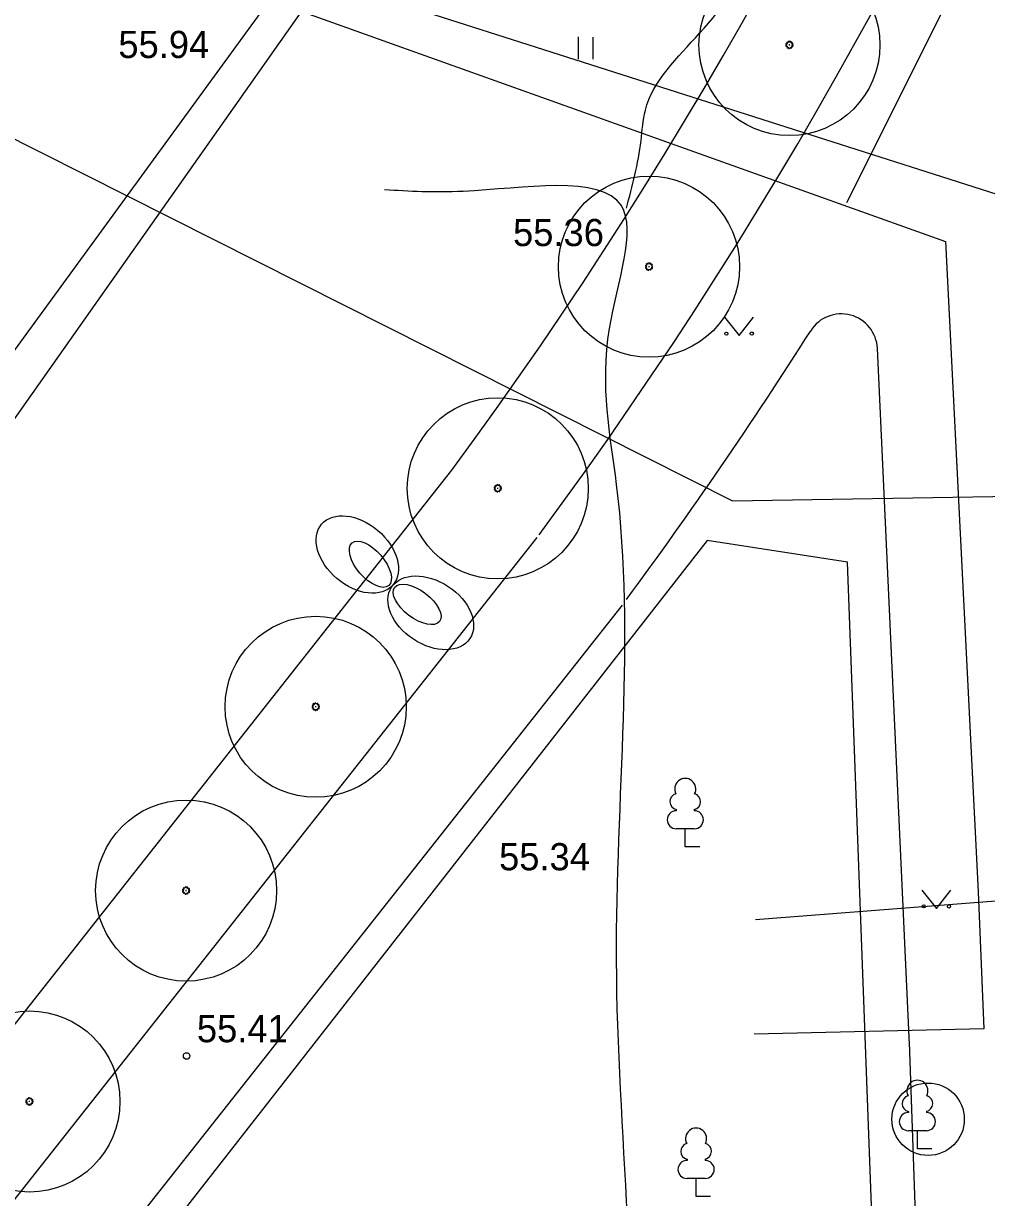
# Model space of a CAD drawing. Extents: x 9156 to 9809, y 2728 to 4000.
# Drawn here: x 9490.03 to 9516.63, y 3564.19 to 3596.6 of the extents above; entities that cross this region are included whole.
import ezdxf

# ---------------------------------------------------------------- set-up
doc = ezdxf.new("R2010")
doc.units = 0
for name, color, linetype in [('Level 14', 7, 'Continuous'), ('Level 15', 7, 'Continuous'), ('Level 16', 7, 'Continuous'), ('Level 17', 7, 'Continuous'), ('Level 18', 7, 'Continuous'), ('Level 21', 7, 'Continuous'), ('Level 54', 7, 'Continuous'), ('Level 56', 7, 'Continuous'), ('Level 7', 7, 'Continuous'), ('Level 8', 7, 'Continuous'), ('Level 9', 7, 'Continuous')]:
    doc.layers.add(name, color=color, linetype=linetype)

msp = doc.modelspace()

# ---------------------------------------------------------------- linework, layer by layer
at = {"layer": 'Level 14'}
for p, q in [((9517.773, 3591.611), (9498.125, 3597.883)), ((9484.383, 3578.032), (9498.336, 3597.816))]:
    msp.add_line(p, q, dxfattribs=at)
at = {"layer": 'Level 15'}
for p, q in [((9485.606, 3595.511), (9509.617, 3583.425)), ((9509.617, 3583.425), (9518.528, 3583.576)), ((9518.834, 3572.521), (9510.252, 3571.853))]:
    msp.add_line(p, q, dxfattribs=at)
at = {"layer": 'Level 16'}
for p, q in [((9512.774, 3591.659), (9520.325, 3606.767)), ((9469.372, 3559.57), (9501.086, 3603.087)), ((9496.465, 3597.385), (9515.493, 3590.587)), ((9515.493, 3590.587), (9516.399, 3572.624)), ((9516.399, 3572.624), (9516.55, 3568.847)), ((9516.55, 3568.847), (9510.207, 3568.696))]:
    msp.add_line(p, q, dxfattribs=at)
at = {"layer": 'Level 17'}
for p, q in [((9514.501, 3568.415), (9513.615, 3587.631)), ((9504.212, 3582.406), (9456.099, 3521.498)), ((9506.566, 3580.546), (9458.461, 3519.649)), ((9515.816, 3531.421), (9514.498, 3568.474))]:
    msp.add_line(p, q, dxfattribs=at)
for centre, radius, start, end in [((9404.886, 3655.965), 123.6, 323.52136, 355.44602), ((9512.616, 3587.585), 1, 2.6378, 147.5954), ((9404.886, 3655.965), 126.6, 323.52136, 327.59535)]:
    msp.add_arc(centre, radius, start, end, dxfattribs=at)
at = {"layer": 'Level 18'}
msp.add_line((9501.857, 3584.265), (9455.749, 3525.895), dxfattribs=at)
for centre, radius, start, end in [((9404.886, 3655.965), 120.6, 323.52136, 355.44602), ((9265.261, 3707.934), 249.4, 321.41014, 335.20045)]:
    msp.add_arc(centre, radius, start, end, dxfattribs=at)
at = {"layer": 'Level 21'}
msp.add_circle((9515.014, 3566.348), 1, dxfattribs=at)
at = {"layer": 'Level 54'}
for p, q in [((9505.35, 3596.236), (9505.35, 3595.616)), ((9505.755, 3596.225), (9505.755, 3595.616)), ((9509.394, 3588.49), (9509.797, 3587.985)), ((9509.797, 3587.985), (9510.194, 3588.49)), ((9508.058, 3574.899), (9508.058, 3574.867)), ((9508.558, 3574.899), (9508.558, 3574.867)), ((9508.558, 3574.367), (9508.058, 3574.367)), ((9508.308, 3573.867), (9508.308, 3574.367)), ((9508.708, 3573.867), (9508.308, 3573.867)), ((9514.842, 3572.675), (9515.245, 3572.169)), ((9515.245, 3572.169), (9515.642, 3572.675)), ((9514.469, 3566.565), (9514.469, 3566.532)), ((9514.969, 3566.565), (9514.969, 3566.532)), ((9514.969, 3566.032), (9514.469, 3566.032)), ((9514.719, 3565.532), (9514.719, 3566.032)), ((9515.119, 3565.532), (9514.719, 3565.532)), ((9508.357, 3565.245), (9508.357, 3565.213)), ((9508.857, 3565.245), (9508.857, 3565.213)), ((9508.857, 3564.713), (9508.357, 3564.713)), ((9508.607, 3564.213), (9508.607, 3564.713)), ((9509.007, 3564.213), (9508.607, 3564.213))]:
    msp.add_line(p, q, dxfattribs=at)
for centre, radius in [((9509.444, 3588.04), 0.0428), ((9510.144, 3588.04), 0.0452), ((9514.892, 3572.225), 0.0428), ((9515.592, 3572.225), 0.0452), ((9494.538, 3568.095), 0.0909)]:
    msp.add_circle(centre, radius, dxfattribs=at)
for centre, radius, start, end in [((9508.308, 3575.467), 0.292, 332.5799, 207.4201), ((9508.108, 3575.117), 0.224, 105.2441, 257.079), ((9508.508, 3575.117), 0.224, 282.921, 74.7559), ((9508.058, 3574.617), 0.25, 90, 270), ((9508.558, 3574.617), 0.25, 270, 90), ((9514.719, 3567.132), 0.292, 332.5799, 207.4201), ((9514.519, 3566.782), 0.224, 105.2441, 257.079), ((9514.919, 3566.782), 0.224, 282.921, 74.7559), ((9514.469, 3566.282), 0.25, 90, 270), ((9514.969, 3566.282), 0.25, 270, 90), ((9508.607, 3565.813), 0.292, 332.5799, 207.4201), ((9508.407, 3565.463), 0.224, 105.2441, 257.079), ((9508.807, 3565.463), 0.224, 282.921, 74.7559), ((9508.357, 3564.963), 0.25, 90, 270), ((9508.857, 3564.963), 0.25, 270, 90)]:
    msp.add_arc(centre, radius, start, end, dxfattribs=at)
for points in [[(9506.682, 3591.499), (9507.086, 3593.367), (9507.206, 3594.206), (9508.704, 3596.335), (9510.681, 3598.373), (9514.216, 3599.273), (9517.752, 3599.692), (9518.529, 3600.046)], [(9505.952, 3501.106), (9505.952, 3513.373), (9506.213, 3520.529), (9506.148, 3530.055), (9506.214, 3548.556), (9506.149, 3551.427), (9506.67, 3556.647), (9506.41, 3570.729), (9506.412, 3583.875), (9506.217, 3588.181), (9506.543, 3591.574), (9502.174, 3591.966), (9500, 3592.01)]]:
    msp.add_spline(points, degree=3, dxfattribs=at)
at = {"layer": 'Level 56'}
for p, q in [((9514.501, 3568.415), (9513.615, 3587.631)), ((9501.857, 3584.265), (9455.749, 3525.895)), ((9504.212, 3582.406), (9456.099, 3521.498)), ((9506.566, 3580.546), (9458.461, 3519.649)), ((9515.816, 3531.421), (9514.498, 3568.474))]:
    msp.add_line(p, q, dxfattribs=at)
for centre, radius, start, end in [((9404.886, 3655.965), 120.6, 323.52136, 355.44602), ((9404.886, 3655.965), 123.6, 323.52136, 355.44602), ((9265.261, 3707.934), 249.4, 321.41014, 335.20045), ((9512.616, 3587.585), 1, 2.6378, 147.5954), ((9404.886, 3655.965), 126.6, 323.52136, 327.59535)]:
    msp.add_arc(centre, radius, start, end, dxfattribs=at)
at = {"layer": 'Level 7'}
for p, q in [((9508.911, 3582.331), (9456.401, 3515.151)), ((9512.79, 3581.734), (9508.911, 3582.331)), ((9515.773, 3501.117), (9512.79, 3581.734))]:
    msp.add_line(p, q, dxfattribs=at)
at = {"layer": 'Level 8'}
for centre, major_axis, ratio in [((9499.253, 3581.941), (0.986, -0.837), 0.674652), ((9499.253, 3581.941), (0.986, -0.837), 0.674652), ((9499.253, 3581.941), (0.986, -0.837), 0.674652), ((9499.253, 3581.941), (0.986, -0.837), 0.674652), ((9499.612, 3581.672), (0.507, -0.589), 0.486914), ((9499.612, 3581.672), (0.507, -0.589), 0.486914), ((9499.612, 3581.672), (0.507, -0.589), 0.486914), ((9499.612, 3581.672), (0.507, -0.589), 0.486914), ((9501.281, 3580.33), (-1.081, 0.71), 0.674652), ((9501.281, 3580.33), (-1.081, 0.71), 0.674652), ((9501.281, 3580.33), (-1.081, 0.71), 0.674652), ((9501.281, 3580.33), (-1.081, 0.71), 0.674652), ((9500.903, 3580.563), (-0.62, 0.47), 0.486914), ((9500.903, 3580.563), (-0.62, 0.47), 0.486914), ((9500.903, 3580.563), (-0.62, 0.47), 0.486914), ((9500.903, 3580.563), (-0.62, 0.47), 0.486914)]:
    msp.add_ellipse(centre, major_axis=major_axis, ratio=ratio, dxfattribs=at)
at = {"layer": 'Level 9'}
for p, q in [((9511.107, 3596.022), (9511.086, 3596.025)), ((9511.086, 3595.996), (9511.107, 3596)), ((9511.094, 3596.052), (9511.114, 3596.044)), ((9511.114, 3595.978), (9511.094, 3595.968)), ((9511.126, 3596.062), (9511.109, 3596.076)), ((9511.109, 3595.945), (9511.125, 3595.959)), ((9511.131, 3596.095), (9511.142, 3596.076)), ((9511.143, 3595.944), (9511.131, 3595.926)), ((9511.164, 3596.086), (9511.157, 3596.107)), ((9511.157, 3595.914), (9511.163, 3595.935)), ((9511.196, 3596.009), (9511.175, 3596.009)), ((9511.185, 3596.111), (9511.185, 3596.089)), ((9511.185, 3595.931), (9511.185, 3595.91)), ((9511.186, 3595.999), (9511.186, 3596.02)), ((9511.207, 3596.086), (9511.213, 3596.107)), ((9511.213, 3595.914), (9511.208, 3595.935)), ((9511.228, 3595.944), (9511.24, 3595.925)), ((9511.239, 3596.095), (9511.229, 3596.076)), ((9511.245, 3596.062), (9511.261, 3596.076)), ((9511.262, 3595.945), (9511.246, 3595.96)), ((9511.277, 3596.052), (9511.257, 3596.042)), ((9511.258, 3595.978), (9511.277, 3595.969)), ((9511.264, 3596.021), (9511.285, 3596.025)), ((9511.285, 3595.997), (9511.264, 3596)), ((9507.229, 3589.901), (9507.207, 3589.904)), ((9507.207, 3589.875), (9507.229, 3589.879)), ((9507.215, 3589.931), (9507.236, 3589.923)), ((9507.235, 3589.857), (9507.216, 3589.847)), ((9507.248, 3589.942), (9507.231, 3589.955)), ((9507.231, 3589.824), (9507.247, 3589.838)), ((9507.252, 3589.974), (9507.264, 3589.955)), ((9507.264, 3589.823), (9507.252, 3589.805)), ((9507.278, 3589.793), (9507.284, 3589.814)), ((9507.285, 3589.965), (9507.279, 3589.986)), ((9507.317, 3589.888), (9507.296, 3589.888)), ((9507.307, 3589.811), (9507.306, 3589.789)), ((9507.307, 3589.99), (9507.307, 3589.968)), ((9507.307, 3589.878), (9507.307, 3589.899)), ((9507.328, 3589.965), (9507.334, 3589.986)), ((9507.335, 3589.793), (9507.329, 3589.814)), ((9507.349, 3589.823), (9507.361, 3589.805)), ((9507.361, 3589.974), (9507.35, 3589.955)), ((9507.366, 3589.941), (9507.383, 3589.955)), ((9507.384, 3589.824), (9507.367, 3589.839)), ((9507.398, 3589.931), (9507.379, 3589.921)), ((9507.379, 3589.857), (9507.399, 3589.849)), ((9507.385, 3589.9), (9507.406, 3589.904)), ((9507.407, 3589.876), (9507.385, 3589.879)), ((9503.052, 3583.78), (9503.03, 3583.783)), ((9503.03, 3583.755), (9503.052, 3583.758)), ((9503.039, 3583.811), (9503.059, 3583.802)), ((9503.058, 3583.736), (9503.039, 3583.726)), ((9503.071, 3583.821), (9503.054, 3583.834)), ((9503.054, 3583.703), (9503.07, 3583.717)), ((9503.075, 3583.853), (9503.087, 3583.835)), ((9503.088, 3583.702), (9503.075, 3583.684)), ((9503.101, 3583.672), (9503.107, 3583.693)), ((9503.108, 3583.844), (9503.102, 3583.865)), ((9503.141, 3583.767), (9503.12, 3583.767)), ((9503.13, 3583.69), (9503.129, 3583.668)), ((9503.13, 3583.869), (9503.13, 3583.847)), ((9503.13, 3583.757), (9503.13, 3583.778)), ((9503.151, 3583.844), (9503.157, 3583.865)), ((9503.158, 3583.672), (9503.152, 3583.693)), ((9503.172, 3583.702), (9503.184, 3583.684)), ((9503.184, 3583.853), (9503.173, 3583.834)), ((9503.189, 3583.82), (9503.206, 3583.835)), ((9503.207, 3583.704), (9503.19, 3583.718)), ((9503.222, 3583.81), (9503.202, 3583.801)), ((9503.202, 3583.737), (9503.222, 3583.728)), ((9503.208, 3583.78), (9503.229, 3583.784)), ((9503.23, 3583.755), (9503.208, 3583.759)), ((9498.025, 3577.749), (9498.003, 3577.752)), ((9498.003, 3577.724), (9498.025, 3577.727)), ((9498.011, 3577.78), (9498.032, 3577.772)), ((9498.044, 3577.79), (9498.027, 3577.804)), ((9498.048, 3577.822), (9498.06, 3577.804)), ((9498.081, 3577.814), (9498.074, 3577.834)), ((9498.113, 3577.737), (9498.092, 3577.737)), ((9498.103, 3577.838), (9498.103, 3577.817)), ((9498.103, 3577.726), (9498.103, 3577.747)), ((9498.124, 3577.814), (9498.13, 3577.835)), ((9498.157, 3577.823), (9498.146, 3577.804)), ((9498.162, 3577.79), (9498.179, 3577.804)), ((9498.194, 3577.78), (9498.175, 3577.77)), ((9498.181, 3577.749), (9498.202, 3577.753)), ((9498.202, 3577.724), (9498.181, 3577.728)), ((9498.031, 3577.705), (9498.012, 3577.695)), ((9498.027, 3577.672), (9498.043, 3577.687)), ((9498.06, 3577.671), (9498.048, 3577.653)), ((9498.074, 3577.641), (9498.08, 3577.662)), ((9498.103, 3577.659), (9498.102, 3577.637)), ((9498.13, 3577.641), (9498.125, 3577.662)), ((9498.145, 3577.671), (9498.157, 3577.653)), ((9498.18, 3577.673), (9498.163, 3577.687)), ((9498.175, 3577.706), (9498.195, 3577.697)), ((9494.445, 3572.673), (9494.423, 3572.676)), ((9494.423, 3572.648), (9494.444, 3572.651)), ((9494.431, 3572.704), (9494.451, 3572.696)), ((9494.451, 3572.629), (9494.431, 3572.62)), ((9494.446, 3572.596), (9494.463, 3572.611)), ((9494.463, 3572.714), (9494.447, 3572.728)), ((9494.468, 3572.746), (9494.48, 3572.728)), ((9494.48, 3572.595), (9494.468, 3572.577)), ((9494.501, 3572.738), (9494.494, 3572.758)), ((9494.494, 3572.566), (9494.5, 3572.586)), ((9494.533, 3572.661), (9494.512, 3572.661)), ((9494.523, 3572.583), (9494.522, 3572.561)), ((9494.523, 3572.762), (9494.523, 3572.741)), ((9494.523, 3572.65), (9494.523, 3572.671)), ((9494.544, 3572.738), (9494.55, 3572.759)), ((9494.55, 3572.565), (9494.545, 3572.586)), ((9494.565, 3572.595), (9494.577, 3572.577)), ((9494.576, 3572.747), (9494.566, 3572.728)), ((9494.582, 3572.714), (9494.599, 3572.728)), ((9494.599, 3572.597), (9494.583, 3572.611)), ((9494.614, 3572.704), (9494.595, 3572.694)), ((9494.595, 3572.63), (9494.615, 3572.621)), ((9494.601, 3572.673), (9494.622, 3572.677)), ((9494.622, 3572.648), (9494.601, 3572.652)), ((9490.118, 3566.851), (9490.097, 3566.854)), ((9490.097, 3566.826), (9490.118, 3566.829)), ((9490.105, 3566.882), (9490.125, 3566.873)), ((9490.125, 3566.807), (9490.105, 3566.797)), ((9490.12, 3566.774), (9490.137, 3566.788)), ((9490.137, 3566.892), (9490.121, 3566.906)), ((9490.142, 3566.924), (9490.153, 3566.906)), ((9490.154, 3566.773), (9490.142, 3566.755)), ((9490.175, 3566.915), (9490.168, 3566.936)), ((9490.168, 3566.743), (9490.174, 3566.764)), ((9490.207, 3566.839), (9490.186, 3566.839)), ((9490.196, 3566.94), (9490.196, 3566.918)), ((9490.196, 3566.761), (9490.196, 3566.739)), ((9490.197, 3566.828), (9490.197, 3566.849)), ((9490.218, 3566.915), (9490.224, 3566.936)), ((9490.224, 3566.743), (9490.219, 3566.764)), ((9490.239, 3566.773), (9490.251, 3566.755)), ((9490.25, 3566.925), (9490.24, 3566.906)), ((9490.256, 3566.892), (9490.272, 3566.906)), ((9490.273, 3566.775), (9490.257, 3566.789)), ((9490.288, 3566.881), (9490.268, 3566.872)), ((9490.269, 3566.808), (9490.288, 3566.799)), ((9490.275, 3566.851), (9490.296, 3566.855)), ((9490.296, 3566.826), (9490.275, 3566.83))]:
    msp.add_line(p, q, dxfattribs=at)
for centre in [(9511.186, 3596.009), (9507.307, 3589.888), (9503.13, 3583.767), (9498.103, 3577.737), (9494.523, 3572.661), (9490.197, 3566.838)]:
    msp.add_circle(centre, 2.5, dxfattribs=at)
for centre, radius, start, end in [((9511.185, 3596.01), 0.101, 155.3123, 171.7042), ((9511.185, 3596.01), 0.101, 187.9671, 204.8625), ((9511.185, 3596.01), 0.0788, 171.5431, 187.6203), ((9511.185, 3596.01), 0.101, 220.7122, 237.1166), ((9511.185, 3596.01), 0.101, 122.8434, 139.0222), ((9511.185, 3596.01), 0.0788, 138.6432, 154.5795), ((9511.185, 3596.01), 0.0788, 204.4529, 220.4774), ((9511.185, 3596.01), 0.0788, 105.9559, 123.0564), ((9511.185, 3596.01), 0.0788, 237.451, 253.0843), ((9511.185, 3596.01), 0.101, 90.0356, 106.342), ((9511.185, 3596.01), 0.101, 253.2952, 269.5718), ((9511.185, 3596.01), 0.0788, 74.31, 90.043), ((9511.185, 3596.01), 0.0788, 269.9461, 286.3473), ((9511.185, 3596.01), 0.101, 57.6108, 74.1981), ((9511.185, 3596.01), 0.101, 285.972, 302.5562), ((9511.185, 3596.01), 0.0788, 302.254, 320.086), ((9511.185, 3596.01), 0.0788, 41.2062, 56.7795), ((9511.185, 3596.01), 0.0788, 8.0619, 24.0332), ((9511.185, 3596.01), 0.0788, 336.0557, 352.7558), ((9511.185, 3596.01), 0.101, 24.5394, 40.9852), ((9511.185, 3596.01), 0.101, 319.7777, 336.0738), ((9511.185, 3596.01), 0.101, 352.27, 8.583), ((9507.307, 3589.889), 0.101, 155.3123, 171.7042), ((9507.307, 3589.889), 0.101, 187.9671, 204.8625), ((9507.307, 3589.889), 0.0788, 171.5431, 187.6203), ((9507.307, 3589.889), 0.101, 122.8434, 139.0222), ((9507.307, 3589.889), 0.101, 220.7122, 237.1166), ((9507.307, 3589.889), 0.0788, 204.4529, 220.4774), ((9507.307, 3589.889), 0.0788, 138.6432, 154.5795), ((9507.307, 3589.889), 0.0788, 105.9559, 123.0564), ((9507.307, 3589.889), 0.0788, 237.451, 253.0843), ((9507.307, 3589.889), 0.101, 253.2952, 269.5718), ((9507.307, 3589.889), 0.101, 90.0356, 106.342), ((9507.307, 3589.889), 0.0788, 74.31, 90.043), ((9507.307, 3589.889), 0.0788, 269.9461, 286.3473), ((9507.307, 3589.889), 0.101, 57.6108, 74.1981), ((9507.307, 3589.889), 0.101, 285.972, 302.5562), ((9507.307, 3589.889), 0.0788, 302.254, 320.086), ((9507.307, 3589.889), 0.0788, 41.2062, 56.7795), ((9507.307, 3589.889), 0.0788, 8.0619, 24.0332), ((9507.307, 3589.889), 0.0788, 336.0557, 352.7558), ((9507.307, 3589.889), 0.101, 24.5394, 40.9852), ((9507.307, 3589.889), 0.101, 319.7777, 336.0738), ((9507.307, 3589.889), 0.101, 352.27, 8.583), ((9503.13, 3583.769), 0.101, 155.3123, 171.7042), ((9503.13, 3583.769), 0.101, 187.9671, 204.8625), ((9503.13, 3583.769), 0.0788, 171.5431, 187.6203), ((9503.13, 3583.769), 0.101, 122.8434, 139.0222), ((9503.13, 3583.769), 0.101, 220.7122, 237.1166), ((9503.13, 3583.769), 0.0788, 204.4529, 220.4774), ((9503.13, 3583.769), 0.0788, 138.6432, 154.5795), ((9503.13, 3583.769), 0.0788, 105.9559, 123.0564), ((9503.13, 3583.769), 0.0788, 237.451, 253.0843), ((9503.13, 3583.769), 0.101, 253.2952, 269.5718), ((9503.13, 3583.769), 0.101, 90.0356, 106.342), ((9503.13, 3583.769), 0.0788, 74.31, 90.043), ((9503.13, 3583.769), 0.0788, 269.9461, 286.3473), ((9503.13, 3583.769), 0.101, 57.6108, 74.1981), ((9503.13, 3583.769), 0.101, 285.972, 302.5562), ((9503.13, 3583.769), 0.0788, 302.254, 320.086), ((9503.13, 3583.769), 0.0788, 41.2062, 56.7795), ((9503.13, 3583.769), 0.0788, 8.0619, 24.0332), ((9503.13, 3583.769), 0.0788, 336.0557, 352.7558), ((9503.13, 3583.769), 0.101, 24.5394, 40.9852), ((9503.13, 3583.769), 0.101, 319.7777, 336.0738), ((9503.13, 3583.769), 0.101, 352.27, 8.583), ((9498.103, 3577.738), 0.101, 155.3123, 171.7042), ((9498.103, 3577.738), 0.101, 187.9671, 204.8625), ((9498.103, 3577.738), 0.0788, 171.5431, 187.6203), ((9498.103, 3577.738), 0.101, 122.8434, 139.0222), ((9498.103, 3577.738), 0.0788, 138.6432, 154.5795), ((9498.103, 3577.738), 0.0788, 105.9559, 123.0564), ((9498.103, 3577.738), 0.101, 90.0356, 106.342), ((9498.103, 3577.738), 0.0788, 74.31, 90.043), ((9498.103, 3577.738), 0.101, 57.6108, 74.1981), ((9498.103, 3577.738), 0.0788, 41.2062, 56.7795), ((9498.103, 3577.738), 0.0788, 8.0619, 24.0332), ((9498.103, 3577.738), 0.0788, 336.0557, 352.7558), ((9498.103, 3577.738), 0.101, 24.5394, 40.9852), ((9498.103, 3577.738), 0.101, 352.27, 8.583), ((9498.103, 3577.738), 0.101, 220.7122, 237.1166), ((9498.103, 3577.738), 0.0788, 204.4529, 220.4774), ((9498.103, 3577.738), 0.0788, 237.451, 253.0843), ((9498.103, 3577.738), 0.101, 253.2952, 269.5718), ((9498.103, 3577.738), 0.0788, 269.9461, 286.3473), ((9498.103, 3577.738), 0.101, 285.972, 302.5562), ((9498.103, 3577.738), 0.0788, 302.254, 320.086), ((9498.103, 3577.738), 0.101, 319.7777, 336.0738), ((9494.523, 3572.662), 0.101, 155.3123, 171.7042), ((9494.523, 3572.662), 0.101, 187.9671, 204.8625), ((9494.523, 3572.662), 0.0788, 171.5431, 187.6203), ((9494.523, 3572.662), 0.101, 220.7122, 237.1166), ((9494.523, 3572.662), 0.101, 122.8434, 139.0222), ((9494.523, 3572.662), 0.0788, 138.6432, 154.5795), ((9494.523, 3572.662), 0.0788, 204.4529, 220.4774), ((9494.523, 3572.662), 0.0788, 105.9559, 123.0564), ((9494.523, 3572.662), 0.0788, 237.451, 253.0843), ((9494.523, 3572.662), 0.101, 90.0356, 106.342), ((9494.523, 3572.662), 0.101, 253.2952, 269.5718), ((9494.523, 3572.662), 0.0788, 74.31, 90.043), ((9494.523, 3572.662), 0.0788, 269.9461, 286.3473), ((9494.523, 3572.662), 0.101, 57.6108, 74.1981), ((9494.523, 3572.662), 0.101, 285.972, 302.5562), ((9494.523, 3572.662), 0.0788, 302.254, 320.086), ((9494.523, 3572.662), 0.0788, 41.2062, 56.7795), ((9494.523, 3572.662), 0.0788, 8.0619, 24.0332), ((9494.523, 3572.662), 0.0788, 336.0557, 352.7558), ((9494.523, 3572.662), 0.101, 24.5394, 40.9852), ((9494.523, 3572.662), 0.101, 319.7777, 336.0738), ((9494.523, 3572.662), 0.101, 352.27, 8.583), ((9490.197, 3566.84), 0.101, 155.3123, 171.7042), ((9490.197, 3566.84), 0.101, 187.9671, 204.8625), ((9490.197, 3566.84), 0.0788, 171.5431, 187.6203), ((9490.197, 3566.84), 0.101, 220.7122, 237.1166), ((9490.197, 3566.84), 0.101, 122.8434, 139.0222), ((9490.197, 3566.84), 0.0788, 138.6432, 154.5795), ((9490.197, 3566.84), 0.0788, 204.4529, 220.4774), ((9490.197, 3566.84), 0.0788, 105.9559, 123.0564), ((9490.197, 3566.84), 0.0788, 237.451, 253.0843), ((9490.197, 3566.84), 0.101, 90.0356, 106.342), ((9490.197, 3566.84), 0.101, 253.2952, 269.5718), ((9490.197, 3566.84), 0.0788, 74.31, 90.043), ((9490.197, 3566.84), 0.0788, 269.9461, 286.3473), ((9490.197, 3566.84), 0.101, 57.6108, 74.1981), ((9490.197, 3566.84), 0.101, 285.972, 302.5562), ((9490.197, 3566.84), 0.0788, 302.254, 320.086), ((9490.197, 3566.84), 0.0788, 41.2062, 56.7795), ((9490.197, 3566.84), 0.0788, 8.0619, 24.0332), ((9490.197, 3566.84), 0.0788, 336.0557, 352.7558), ((9490.197, 3566.84), 0.101, 24.5394, 40.9852), ((9490.197, 3566.84), 0.101, 319.7777, 336.0738), ((9490.197, 3566.84), 0.101, 352.27, 8.583)]:
    msp.add_arc(centre, radius, start, end, dxfattribs=at)

# ---------------------------------------------------------------- texts
at = {"layer": 'Level 54'}
for s, p in [('55.94', (9492.652, 3595.649)), ('55.36', (9503.552, 3590.456)), ('55.34', (9503.166, 3573.222)), ('55.41', (9494.821, 3568.474))]:
    msp.add_text(s, height=0.75, dxfattribs=at).set_placement(p)

doc.saveas('drawing.dxf')
